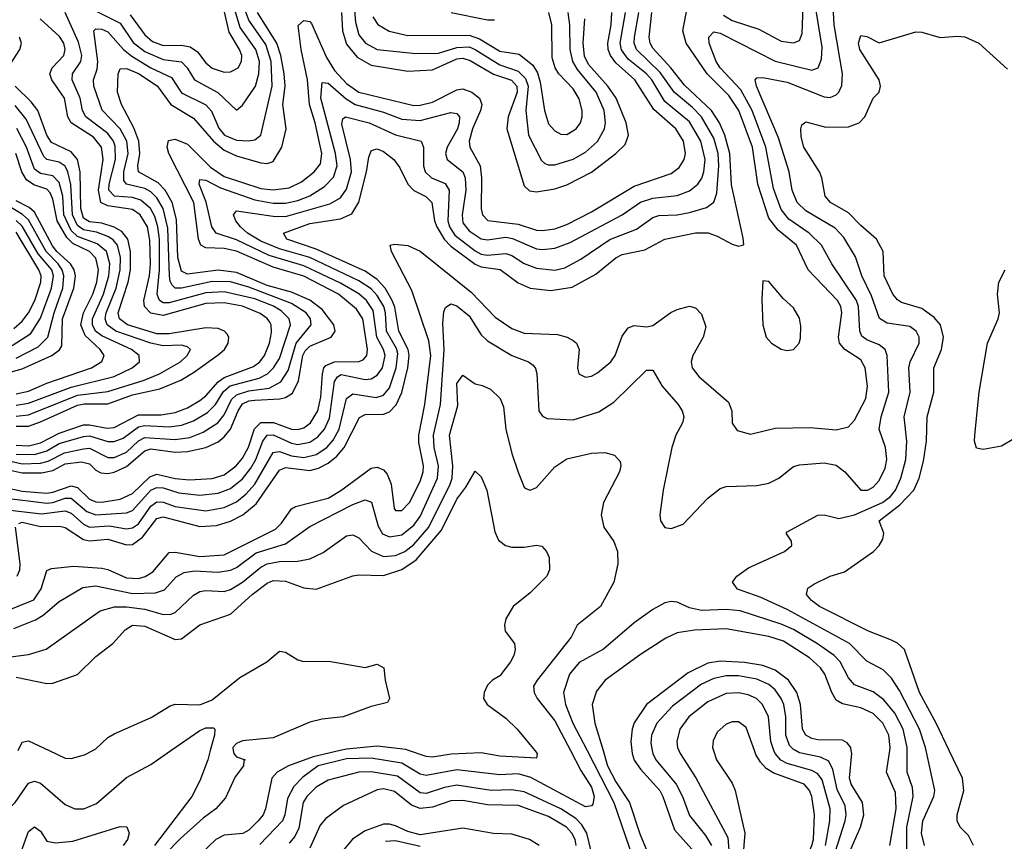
# Model space of a CAD drawing. Header units: inches. Extents: x 501365 to 657855, y 482276 to 547543.
# Tile 390 of 656: x 575982 to 579199, y 509704 to 512387. Entities that reach past the tile are written whole.
import ezdxf

# ---------------------------------------------------------------- set-up
doc = ezdxf.new("R2010")
doc.units = ezdxf.units.IN
doc.header["$MEASUREMENT"] = 0
doc.layers.add('A5570', color=7, linetype='Continuous')
doc.layers.add('A5571', color=7, linetype='Continuous')

msp = doc.modelspace()

# ---------------------------------------------------------------- linework, layer by layer
at = {"layer": 'A5570', "color": 5}
for points, elevation in [([(575710, 509610.1), (575830, 509772.7), (575850, 509787), (575870, 509793.7), (575930, 509795), (575966.4, 509830), (576010, 509893.1), (576030, 509900.1), (576050, 509893.7), (576130, 509823.5), (576162, 509810), (576191.6, 509810), (576232.9, 509827.1), (576330, 509912.5), (576410, 509954.6), (576475.3, 510000)], 2060), ([(576077.6, 510000), (576130, 509975.6), (576150, 509974.4), (576193.7, 509986.3), (576220, 510000)], 2080), ([(576679.5, 510000), (576681.1, 509990), (576690, 509979.1), (576718, 509970), (576713.5, 509966.5), (576713.1, 509950), (576685.6, 509914.4), (576654.2, 509845.8), (576623, 509810), (576580.9, 509779.1), (576507.3, 509712.7), (576408.1, 509611.9)], 2080), ([(576604.3, 510000), (576596.3, 509970), (576570, 509901.1), (576543.7, 509850), (576421.6, 509690)], 2060), ([(577029.1, 510000), (576940.9, 509979.1), (576860.1, 509950), (576823.1, 509930), (576805.5, 509910), (576785.3, 509810), (576777, 509790), (576760.5, 509770), (576730, 509740.1), (576710.9, 509729.1), (576650, 509723.5), (576622.9, 509710), (576476.7, 509570)], 2120), ([(577781.3, 510000), (577815.3, 509935.3), (577850, 509880.2), (577858.9, 509850), (577854.8, 509825.2), (577850, 509819), (577830, 509816.4), (577652.3, 509912.3), (577610, 509923.5), (577550, 509921.2), (577410, 509936.8), (577310, 509918.1), (577290, 509922.6), (577230, 509958.8), (577130, 509975), (577050, 509973.3), (576957.3, 509950), (576906.6, 509913.4), (576877.6, 509882.4), (576856.8, 509843.2), (576848.4, 509790), (576840.6, 509770), (576766.7, 509693.3)], 2140), ([(577664.8, 510000), (577673, 509990), (577670, 509975.1), (577550, 509981.9), (577490, 509992.5), (577391.4, 509988.6), (577330, 509978.5), (577310, 509980.3), (577251.9, 510000)], 2120), ([(577835.8, 510000), (577923.6, 509830), (577984.7, 509650)], 2160), ([(577887.8, 510000), (577902.7, 509950), (577930, 509897.8), (577974.3, 509830), (578007.9, 509727.9), (578037.6, 509657.6)], 2180), ([(577981.8, 510000), (577982.6, 509990), (577990, 509968.7), (578010, 509939.1), (578072.9, 509870), (578083.7, 509850), (578121.2, 509741.2), (578177.9, 509677.9)], 2220), ([(578048.6, 510000), (578050.5, 509990), (578060.5, 509970), (578126.5, 509890), (578147, 509850), (578170, 509787.5), (578222.9, 509722.9), (578242.6, 509690)], 2240), ([(578135.7, 510000), (578139.8, 509990), (578191.3, 509911.3), (578295.8, 509715.8), (578304.7, 509604.7)], 2260), ([(578249.2, 510000), (578258.6, 509970), (578310, 509893.8), (578319.3, 509870), (578351.6, 509730), (578344.6, 509650), (578347.4, 509630), (578370, 509599.3), (578430, 509546.6), (578450, 509536.6), (578470, 509539.8), (578510, 509567.9), (578526.2, 509590), (578570, 509690.2), (578575.9, 509710), (578578.9, 509790), (578569.7, 509849.7), (578562.2, 509870), (578545.2, 509890), (578445.8, 509925.8), (578421.2, 509941.2), (578401.9, 509961.9), (578387.6, 509987.6), (578383, 510000)], 2280), ([(578614.8, 509690), (578629, 509770), (578629.7, 509810), (578604, 509904), (578590, 509924.5), (578570, 509934.7), (578490, 509957.5), (578469, 509969), (578449.9, 509990), (578446.4, 510000)], 2260), ([(578623.5, 509596.5), (578679.1, 509770), (578682.8, 509790), (578679.3, 509819.3), (578653.4, 509873.4), (578638.7, 509938.7), (578625.5, 509965.5), (578598.2, 509978.2), (578530, 509992.8), (578516.2, 510000)], 2240), ([(578694.1, 509670), (578728.8, 509750), (578739.7, 509790), (578736.2, 509830), (578698.8, 509890), (578693.6, 509910), (578700.4, 509990), (578698.9, 510000)], 2220), ([(578825, 509690), (578845.5, 509810), (578843, 509863), (578814.3, 509930), (578824.8, 510000)], 2180), ([(578880.3, 509619.7), (578880.9, 509750), (578901.7, 509850), (578898.9, 509878.9), (578881.8, 509930), (578882, 510000)], 2160), ([(578938.8, 509690), (578928.6, 509730), (578933.3, 509770), (578968.4, 509850), (578972.5, 509870), (578943.3, 510000)], 2140), ([(579098.5, 509690), (579082.1, 509722.1), (579055.3, 509750), (579045.3, 509770), (579044.7, 509790), (579066.9, 509870), (579062.5, 509910), (579019.4, 510000)], 2120), ([(577850, 509667.1), (577834.6, 509730), (577818, 509758), (577798.5, 509778.5), (577750, 509810), (577630, 509864.8), (577590, 509871.7), (577522, 509870), (577410, 509886.7), (577370, 509879.7), (577310, 509859.8), (577290, 509861.9), (577216, 509916), (577130, 509930.9), (577090, 509929.9), (576990, 509903.4), (576950, 509880.3), (576919.7, 509850), (576908.2, 509830), (576893.9, 509746.1), (576881.1, 509718.9), (576862.5, 509697.5)], 2160), ([(577800.4, 509690), (577796.5, 509710), (577786.1, 509730), (577767.9, 509750), (577710, 509784.8), (577610, 509820.7), (577510, 509822.7), (577430, 509837), (577390, 509835.5), (577330, 509815.2), (577290, 509811.2), (577261.8, 509821.8), (577206.3, 509866.3), (577170, 509875.1), (577150, 509872.1), (577039.3, 509820.7), (576981.4, 509778.6), (576963.6, 509756.4), (576930, 509681.5)], 2180), ([(577678.9, 509690), (577647.8, 509710), (577590, 509727.2), (577530, 509729.5), (577430, 509746.4), (577290, 509724.9), (577250, 509735.3), (577210, 509754.5), (577190, 509759.9), (577170, 509759.2), (577110, 509738.2), (577068.8, 509711.2), (577041.6, 509678.4)], 2220), ([(575987, 509673), (576010, 509736), (576030, 509750.9), (576050, 509736.9), (576070, 509704.2), (576098.4, 509698.4), (576155.4, 509704.6), (576310, 509751.8), (576331.2, 509751.2), (576339.5, 509730), (576333.8, 509710), (576319.7, 509690)], 2040), ([(577290, 509687.2), (577210, 509705.1), (577177.3, 509702.7)], 2240)]:
    msp.add_lwpolyline(points, dxfattribs=dict(at, elevation=elevation))
at = {"layer": 'A5571', "color": 5}
for points, elevation in [([(575903.9, 510956.1), (575990, 510936.3), (576050, 510939), (576074.8, 510945.2), (576127.6, 510972.4), (576190, 510985.6), (576210, 510987.2), (576270, 510957.3), (576290, 510957.6), (576330, 510974.3), (576370, 511012), (576390, 511022.1), (576490, 511016.2), (576537.2, 511022.8), (576580.7, 511039.3), (576629.3, 511070.7), (576650, 511096.9), (576673.5, 511146.5), (576690, 511161.9), (576730, 511174.8), (576796.3, 511183.7), (576835.3, 511204.7), (576858.6, 511241.4), (576884.8, 511330), (576933.5, 511390), (576932.1, 511410), (576918.1, 511430), (576870, 511459.8), (576730, 511513.3), (576670, 511530.7), (576610, 511531.9), (576510, 511510.4), (576490, 511510.3), (576479.6, 511519.6), (576472.8, 511532.8), (576470.8, 511550.8), (576466.1, 511706.1), (576450.7, 511770), (576430, 511805.4), (576410, 511824.8), (576390, 511835), (576330, 511850), (576322.2, 511862.2), (576322.1, 511890), (576335.8, 511950), (576331.4, 511990), (576310, 512030), (576251.3, 512091.3), (576223.7, 512170), (576222.9, 512190), (576234.3, 512225.7), (576236.6, 512250), (576223.9, 512350), (576230, 512357), (576250, 512355.9), (576270, 512347.5), (576320.3, 512290), (576347.5, 512267.5), (576410, 512229.6), (576477.5, 512197.5), (576510, 512147.9), (576590, 512108.5), (576608.1, 512088.1), (576632.5, 512032.5), (576651.2, 512010), (576690, 511993.6), (576729.1, 511990.9), (576750, 511994.4), (576770, 512009.3), (576807.1, 512170), (576803.6, 512250), (576785.8, 512305.8), (576730, 512385.1), (576676.7, 512530)], 2340), ([(575961.9, 510398.1), (576033.1, 510426.9), (576057.9, 510442.1), (576110, 510486.9), (576187.4, 510532.6), (576230, 510538.1), (576350, 510513), (576425.1, 510514.9), (576455, 510525), (576492.5, 510567.5), (576518.7, 510581.3), (576553.1, 510586.9), (576630, 510582.9), (576670, 510589.5), (576690, 510598.2), (576754.3, 510645.7), (576850, 510675.2), (576930, 510732), (577070, 510803.4), (577110, 510818.3), (577130.7, 510810.7), (577152.7, 510732.7), (577167.4, 510707.4), (577190, 510697.6), (577230, 510705), (577270, 510736.3), (577290, 510764.1), (577346.4, 510890), (577350.4, 510930), (577335.4, 510990), (577333.4, 511030), (577356.4, 511130), (577368.5, 511308.5), (577364.6, 511395.4), (577367.5, 511432.5), (577373.3, 511446.7), (577390, 511459), (577410, 511452.8), (577450, 511419.4), (577490, 511357.8), (577510, 511338.6), (577590, 511290.1), (577643.7, 511270), (577659, 511259), (577667.6, 511247.6), (577671.3, 511231.3), (577678.4, 511110), (577690, 511091.7), (577704.9, 511084.9), (577790, 511079.6), (577873.6, 511106.4), (577922.6, 511137.4), (578030, 511242.3), (578050, 511242), (578081.3, 511190), (578133.4, 511130), (578146, 511110), (578151.6, 511090), (578147.2, 511070), (578126.2, 511030), (578112.7, 510990), (578084.4, 510850), (578073.6, 510770), (578076, 510750), (578090, 510728.9), (578110, 510725.3), (578150, 510739.1), (578230, 510824), (578270, 510855.6), (578290, 510862), (578390, 510866), (578430, 510873.2), (578462, 510890), (578510, 510927.5), (578530, 510933.4), (578610, 510940.1), (578650, 510931.5), (578678.4, 510910), (578730, 510850.2), (578752.1, 510850), (578770, 510860.5), (578790, 510881.9), (578810, 510922.4), (578814.9, 510950), (578810.3, 510990), (578790.4, 511050), (578796.3, 511090), (578821.5, 511170), (578815.8, 511290), (578809.9, 511309.9), (578790, 511325.4), (578750, 511340.9), (578733.8, 511353.8), (578727.2, 511370), (578722.7, 511450), (578716.3, 511470), (578635.1, 511590), (578601.8, 511650), (578561.4, 511690), (578495, 511735), (578470, 511767.4), (578444.9, 511835.1), (578419.3, 511970), (578375.5, 512090), (578338.1, 512158.1), (578270, 512229.9), (578257, 512250), (578234.8, 512310), (578233.8, 512330), (578250, 512347.6), (578270, 512342.7), (578450, 512251.1), (578570, 512222), (578590.7, 512229.3), (578601.6, 512258.4), (578603.4, 512296.6), (578566.2, 512530)], 2160), ([(578943.3, 510000), (578941.1, 510010), (578921.5, 510070), (578856.1, 510196.1), (578830, 510236.8), (578803.2, 510263.2), (578750, 510291.7), (578693.6, 510350), (578490, 510460.5), (578400.9, 510500.9), (578327.4, 510527.4), (578311.2, 510550), (578324.7, 510570), (578363.5, 510596.5), (578481.2, 510650), (578505.1, 510670), (578503.3, 510683.3), (578486, 510710), (578490, 510714), (578590, 510769.1), (578610, 510770.2), (578657.9, 510757.9), (578710, 510769.3), (578800.5, 510810), (578827.4, 510830), (578843.4, 510850), (578861.1, 510890), (578877.4, 510950), (578880.1, 511010), (578871.7, 511090), (578891.9, 511170), (578887, 511250), (578891.9, 511270), (578920.3, 511330), (578920.4, 511350), (578911.4, 511370), (578890, 511385.3), (578816.3, 511396.3), (578791.5, 511411.5), (578765.2, 511485.2), (578733.5, 511550), (578712.3, 511612.3), (578675.2, 511675.2), (578646, 511706), (578550, 511763), (578522.6, 511790), (578505.8, 511830), (578496.3, 511890), (578460.9, 512000.9), (578389, 512170), (578385.4, 512190), (578390, 512197.1), (578410, 512198.5), (578490, 512182.7), (578610, 512134.5), (578630, 512133.1), (578650, 512141.1), (578658.1, 512150), (578667.8, 512172.2), (578670.3, 512210), (578643.6, 512370), (578636.4, 512490)], 2140), ([(575872.7, 510430), (576027.7, 510492.3), (576051.9, 510528.1), (576070, 510587.7), (576085.5, 510594.5), (576157.9, 510602.1), (576250, 510595.4), (576270, 510590.9), (576330, 510564), (576370, 510561.6), (576392, 510568), (576416.5, 510583.5), (576470, 510646.6), (576490, 510648), (576570, 510634.2), (576650, 510639.7), (576817.2, 510722.8), (576837.2, 510742.8), (576870, 510789), (576882.9, 510797), (576990, 510824.1), (577031.1, 510848.9), (577130, 510922.6), (577150, 510925.8), (577170, 510916.8), (577182.5, 510902.5), (577195.7, 510870), (577205.6, 510790), (577210, 510783.5), (577230, 510784.2), (577254.9, 510810), (577290, 510878.8), (577300.2, 510910), (577301.3, 510930), (577285.7, 511005.7), (577285.7, 511030), (577305.8, 511130), (577325.1, 511290), (577318.1, 511338.1), (577262.9, 511502.9), (577196.2, 511630), (577192.7, 511650), (577205.8, 511654.2), (577250, 511649.6), (577290, 511630.8), (577457.2, 511497.2), (577534.9, 511414.9), (577590, 511377.9), (577630, 511362.7), (577738.7, 511358.7), (577770.3, 511350), (577790, 511339.3), (577801.2, 511330), (577810.2, 511310), (577804.3, 511250), (577809.1, 511230), (577830, 511219.7), (577850, 511223.2), (577870, 511233.7), (577913.7, 511270), (577927.1, 511290), (577950, 511353.8), (577970, 511381), (577990, 511387.6), (578030, 511384.1), (578050, 511387.9), (578109, 511431), (578130, 511440.9), (578170, 511451.8), (578190, 511446), (578210, 511424.9), (578223.7, 511383.7), (578215.1, 511350), (578181.3, 511290), (578176.2, 511270), (578179.5, 511250), (578201.2, 511221.2), (578297.9, 511137.9), (578308.6, 511110), (578309.3, 511069.3), (578325.6, 511045.6), (578370, 511033.8), (578450, 511053), (578564.6, 511055.4), (578650, 511047.8), (578690, 511057.1), (578710, 511078.9), (578746.4, 511150), (578751.7, 511190), (578744, 511250), (578730, 511276.4), (578677.5, 511310), (578660.8, 511330), (578657.4, 511350), (578668.6, 511430), (578664.8, 511450), (578654.1, 511470), (578558.5, 511570), (578520.1, 511650), (578459.8, 511699.8), (578430, 511739.1), (578393.6, 511850), (578375.7, 511970), (578331.5, 512090), (578299.1, 512139.1), (578228.3, 512210), (578159.9, 512310), (578148.5, 512350), (578163.4, 512430)], 2180), ([(576210, 512425), (576310, 512375.6), (576352.8, 512312.8), (576390, 512283.4), (576450, 512256.6), (576510, 512249.3), (576528.3, 512230), (576553, 512190), (576629, 512149), (576690, 512091.4), (576710, 512107.9), (576751.9, 512170), (576763.1, 512210), (576765, 512250), (576752.7, 512290), (576701.7, 512361.7), (576681.7, 512430)], 2360), ([(577074.2, 512430), (577078.4, 512378.4), (577090, 512337.5), (577111.1, 512310), (577150, 512289.5), (577275.9, 512275.9), (577350, 512277.7), (577410, 512296.2), (577450, 512297.7), (577470, 512289.6), (577550, 512239), (577610, 512218.6), (577634.4, 512194.4), (577643.3, 512170), (577635.6, 512090), (577643.8, 512010), (577686.8, 511926.8), (577697.4, 511917.4), (577710, 511912.3), (577730, 511912.8), (577790, 511930.9), (577830, 511953.8), (577870, 511988.6), (577892.6, 512030), (577895.5, 512050), (577891.4, 512090), (577865.1, 512150), (577803.8, 512223.8), (577789, 512250), (577780.2, 512290), (577779.2, 512370), (577773.3, 512410)], 2340), ([(578281.5, 512401.5), (578310, 512384.3), (578396.4, 512356.4), (578470, 512316.5), (578510, 512311.3), (578530, 512319.3), (578538.1, 512341.9), (578541.7, 512430)], 2180), ([(575910, 510924.6), (575990, 510907.4), (576052.9, 510907.1), (576090, 510914.8), (576130, 510936.2), (576183.1, 510943.1), (576210, 510936), (576230, 510915.9), (576246.7, 510906.7), (576270, 510904.6), (576290.6, 510909.4), (576330, 510928.2), (576390, 510978.4), (576410, 510985.1), (576490, 510974.9), (576530, 510976.8), (576590, 510990.1), (576630, 511007.9), (576650, 511024.2), (576670, 511050.1), (576695.6, 511110), (576710, 511132), (576730, 511141.6), (576750, 511144.6), (576831.8, 511148.2), (576850, 511153.2), (576872.7, 511167.3), (576892.9, 511207.1), (576907, 511290), (576914.5, 511305.5), (576930, 511320.8), (576999.4, 511350), (577012.2, 511370), (577008.3, 511390), (576970, 511439.9), (576930, 511471.1), (576870, 511497.3), (576790, 511518.9), (576690, 511560.9), (576630, 511568.4), (576530, 511555.6), (576510, 511565.8), (576498.3, 511610), (576494.3, 511734.3), (576479.8, 511790), (576456.4, 511830), (576434.1, 511854.1), (576369.9, 511890), (576367.8, 511910), (576374.6, 511950), (576371.3, 511990), (576354, 512034), (576313.7, 512110), (576301.2, 512150), (576303.4, 512210), (576310, 512226.7), (576330, 512227.4), (576370, 512210.7), (576430.8, 512170.8), (576475.5, 512110), (576550, 512065.5), (576614.7, 511990), (576650, 511960.8), (576690, 511942.6), (576770, 511919.6), (576790, 511917.2), (576810, 511924.1), (576837.9, 511970), (576852.6, 512030), (576841.9, 512110), (576849.3, 512170), (576845.6, 512210), (576834.9, 512270), (576822.3, 512310), (576758.2, 512410)], 2320), ([(575930, 510859.7), (575990, 510846.8), (576070, 510840.9), (576090, 510843.4), (576150, 510865), (576170, 510858.6), (576210, 510821.2), (576230, 510812.4), (576250, 510811.4), (576310, 510821.2), (576350, 510839.4), (576406.3, 510893.7), (576430, 510902.9), (576490, 510888.5), (576536.1, 510883.9), (576610, 510888.5), (576650, 510900.8), (576688.5, 510930), (576710, 510954.9), (576729.7, 510990.3), (576749, 511051), (576770, 511071.5), (576811.4, 511071.4), (576870, 511050.1), (576890, 511048), (576910, 511053.8), (576932.2, 511070), (576956.2, 511110), (576965.8, 511154.2), (576971, 511230), (576975.8, 511250), (576982.3, 511257.7), (577010, 511269.2), (577089.9, 511270.1), (577103.7, 511276.3), (577116.2, 511290), (577118.4, 511310), (577103.2, 511410), (577081.7, 511441.6), (577023.8, 511490), (576910, 511549.1), (576810, 511578.7), (576690, 511630.7), (576650, 511639.5), (576590, 511641.5), (576573.7, 511650), (576565.3, 511670), (576550.3, 511790), (576469.4, 511950), (576463.4, 511970), (576467.6, 511992.4), (576490, 511997), (576530, 511980.3), (576604.7, 511904.7), (576650, 511874.9), (576770, 511836), (576810, 511830.7), (576862.1, 511837.9), (576902.5, 511857.5), (576943.7, 511890), (576964.2, 511915.8), (576969.4, 511950), (576947.1, 512050), (576928.1, 512110), (576921.8, 512190), (576901.7, 512290), (576891.7, 512368.3), (576910, 512384.3), (576930, 512380.5), (576934.9, 512374.9), (576983.7, 512263.7), (577010, 512221.4), (577050, 512178.3), (577090, 512150), (577270, 512106.8), (577290, 512107.3), (577330, 512117.8), (577410, 512157.9), (577430, 512160.9), (577459.3, 512150), (577484.4, 512130), (577491.6, 512110), (577487, 512090), (577461.1, 512030), (577450.1, 511990), (577452.6, 511970), (577485.8, 511910), (577490.1, 511870.1), (577489, 511769), (577493.6, 511750), (577511.3, 511731.3), (577610, 511719.2), (577670, 511699.9), (577690, 511697.9), (577730, 511703.7), (577770, 511718.3), (577850, 511759.1), (577990, 511843.6), (578110, 511884.2), (578136.1, 511903.9), (578153, 511930), (578157.8, 511950), (578150.9, 511990), (578125.4, 512030), (578053.9, 512093.9), (577991.4, 512190), (577930, 512246.3), (577911.8, 512270), (577904.4, 512290), (577903.2, 512310), (577914.3, 512370), (577916.4, 512410)], 2280), ([(575930, 510825.6), (576070, 510807.6), (576090, 510810), (576130, 510824.2), (576150, 510824), (576201, 510781), (576230, 510770), (576330, 510775.9), (576350, 510783.7), (576409.7, 510850.3), (576430, 510859.4), (576450, 510857.8), (576501.3, 510841.3), (576570, 510834.3), (576630, 510840.3), (576670, 510855.5), (576710, 510887.8), (576737.3, 510922.7), (576753.4, 510950), (576775.7, 511010), (576790, 511029.7), (576810, 511031.5), (576870, 511003.9), (576890, 511000), (576930, 511007.5), (576955.5, 511024.5), (576977.6, 511050), (576994, 511086), (577010, 511204.9), (577019.7, 511220.3), (577032.1, 511227.9), (577110, 511211.5), (577130, 511213.8), (577150, 511225.6), (577166.9, 511250), (577176.3, 511290), (577170.4, 511310), (577148.4, 511350), (577136.7, 511436.7), (577114.4, 511470), (577090, 511491.8), (577030, 511526.7), (576910, 511583.2), (576797.1, 511617.1), (576690, 511667.4), (576623.4, 511690), (576609.3, 511710), (576590.4, 511790.4), (576568.5, 511850), (576570, 511864.9), (576590, 511862.7), (576637.4, 511837.4), (576750, 511798.3), (576810, 511787.2), (576850, 511788), (576890, 511796.3), (576930, 511812.1), (576977.4, 511842.6), (577007.3, 511872.7), (577018.9, 511910), (577013.7, 511950), (576965.9, 512130), (576970, 512181.2), (576990, 512179.3), (577048, 512128), (577077.9, 512110), (577170, 512084.3), (577230, 512061.7), (577290, 512057.5), (577390, 512083.9), (577410, 512080.5), (577418.3, 512070), (577418.1, 512050), (577411.7, 512030), (577378, 511970), (577373.4, 511950), (577378.4, 511930), (577429.7, 511890), (577437.4, 511870), (577439.9, 511830), (577427.1, 511750), (577430, 511723.2), (577450, 511697.1), (577490, 511671.6), (577510, 511667.6), (577570, 511676.6), (577592.3, 511672.3), (577670, 511638.5), (577690, 511636.1), (577730, 511640.8), (577780.5, 511659.5), (577950.6, 511749.4), (578010, 511791.3), (578050, 511803.6), (578130, 511813.1), (578170, 511827.7), (578197.5, 511850), (578210.4, 511869.6), (578216.7, 511890), (578221, 511930), (578207.9, 511990), (578170, 512053.5), (578090, 512120.1), (578046.7, 512190), (578029.3, 512210), (577970, 512258.4), (577948.5, 512288.5), (577944.2, 512310), (577960.7, 512410)], 2260), ([(575950, 510785.3), (576052.9, 510772.9), (576130, 510782.5), (576150, 510775.3), (576190, 510739.4), (576210, 510730), (576273.9, 510733.9), (576330, 510723.8), (576350, 510727.4), (576370, 510740.5), (576410, 510797.9), (576430, 510812.5), (576450, 510811.7), (576490, 510796.7), (576590, 510782.8), (576650, 510794.3), (576690, 510812.5), (576722.1, 510837.9), (576749.7, 510870.3), (576810, 510973.5), (576830, 510976.7), (576870, 510962.8), (576910, 510957.6), (576950, 510967.4), (576985.1, 510990), (577005.8, 511014.2), (577025.6, 511050), (577050, 511150.1), (577070, 511164.5), (577146.5, 511153.5), (577170, 511161.1), (577190, 511184.6), (577212.1, 511250), (577217.2, 511297.2), (577213.1, 511313.1), (577180.1, 511370), (577176.5, 511430), (577171.1, 511450), (577150, 511485.8), (577130, 511507.5), (577090, 511534.5), (576930, 511609.8), (576830, 511638), (576770, 511663.7), (576726.4, 511690), (576703.1, 511710), (576687.5, 511730), (576680.2, 511750), (576690, 511762.2), (576810, 511744.7), (576850, 511744.5), (576994.6, 511785.4), (577030, 511804.7), (577050, 511833.6), (577065.6, 511890), (577062, 511930), (577033.9, 512046.1), (577037.2, 512062.8), (577046.6, 512070), (577123.7, 512050), (577210, 512010.7), (577293.8, 511990), (577301.6, 511970), (577301.3, 511910), (577306.1, 511890), (577326.7, 511870), (577372.2, 511852.2), (577385.3, 511830), (577380.5, 511730), (577385.8, 511710), (577403.2, 511683.2), (577470, 511632), (577490, 511621.5), (577510, 511617.8), (577570, 511623.6), (577590, 511616.6), (577630, 511590.1), (577670, 511575.2), (577730, 511569.1), (577763.1, 511576.9), (577815, 511605), (577910, 511669.1), (577997.3, 511702.7), (578050, 511740.5), (578070, 511747.6), (578130, 511749.7), (578170, 511756.8), (578226.1, 511773.9), (578249.6, 511790.4), (578259.4, 511820.6), (578266.2, 511910), (578263.6, 511950), (578250, 511999.9), (578209.9, 512070), (578180.3, 512100.3), (578119.7, 512150), (578074.1, 512214.1), (577997.4, 512290), (577990, 512310), (577990.9, 512330), (578005.3, 512410)], 2240), ([(575970, 510967.7), (576030, 510967.3), (576070, 510978.6), (576110, 511003.3), (576190, 511026), (576210, 511027.5), (576270, 511009.6), (576290, 511008.8), (576319.9, 511020.1), (576370, 511057.7), (576390, 511061.1), (576470, 511057.1), (576510, 511062.4), (576550, 511077.2), (576595.5, 511104.5), (576621.1, 511130), (576647.8, 511172.2), (576669.4, 511190.6), (576763.6, 511216.4), (576791.7, 511230), (576810.6, 511249.4), (576830, 511279.9), (576866.9, 511390), (576862.1, 511410), (576835.5, 511435.5), (576811.2, 511451.2), (576750, 511475.5), (576650, 511498.2), (576590, 511495), (576470, 511462.2), (576450, 511462.5), (576437.9, 511470), (576431, 511491), (576438.8, 511570), (576438.2, 511670), (576433.4, 511710), (576423.6, 511743.6), (576409.5, 511770), (576377.7, 511797.7), (576350, 511806.6), (576291, 511811), (576272.4, 511830), (576273.4, 511850), (576294.3, 511930), (576293.7, 511973.7), (576288, 511990), (576270, 512015.4), (576197.7, 512070), (576187, 512090), (576179, 512130), (576153.3, 512190), (576154.5, 512210), (576181.3, 512250), (576184.2, 512270), (576173.9, 512313.9), (576130.4, 512410)], 2360), ([(575978.5, 510741.5), (575990, 510745.4), (576050, 510732.2), (576113.1, 510733.1), (576130, 510728.8), (576190, 510689.4), (576210, 510684.5), (576270, 510690.9), (576330, 510671.4), (576350, 510673.1), (576383.2, 510696.8), (576430, 510758.1), (576450, 510763.5), (576570, 510731.9), (576624.5, 510735.5), (576670, 510748.8), (576710.7, 510770), (576754.3, 510805.7), (576830, 510916.1), (576850, 510924), (576930, 510914.8), (576958, 510922), (576990, 510939.1), (577018.2, 510961.8), (577041.3, 510990), (577092.3, 511087.7), (577110, 511097.3), (577170, 511098.1), (577190, 511106.7), (577211.3, 511128.7), (577230.3, 511169.7), (577249.7, 511250.3), (577254.4, 511290), (577251.2, 511310), (577220.8, 511370), (577207.5, 511447.5), (577199, 511470), (577175.3, 511510), (577150, 511538.8), (577110, 511565.5), (576950, 511637.6), (576854, 511670), (576843.1, 511690), (576930, 511721.2), (577030, 511736.1), (577066.7, 511753.3), (577089.3, 511790.7), (577114.8, 511890), (577122.1, 511937.9), (577130, 511958.5), (577137.7, 511962.3), (577150, 511964.8), (577170, 511956.4), (577203.9, 511930), (577223.4, 511903.4), (577250, 511849.2), (577270, 511828.7), (577309, 511809), (577328.6, 511790), (577337.3, 511730), (577344.5, 511710), (577368.3, 511670), (577390, 511646.7), (577470, 511588.4), (577490, 511580), (577551.5, 511571.5), (577610, 511527), (577650, 511510.1), (577717.5, 511502.5), (577786.4, 511513.6), (577864.2, 511555.8), (577930, 511609.6), (577950, 511620.1), (578024.6, 511635.4), (578090, 511669.6), (578190, 511690.8), (578230.8, 511690.8), (578260.4, 511680.4), (578310, 511653.7), (578330, 511646.7), (578344, 511650), (578347.5, 511652.5), (578346.2, 511673.8), (578307.5, 511847.5), (578302.1, 511950), (578286, 512010), (578268.3, 512050), (578242.6, 512090), (578153.5, 512173.5), (578109, 512230), (578050, 512293.4), (578041.3, 512310), (578038.5, 512330), (578047.5, 512410)], 2220), ([(576342.3, 512402.3), (576390, 512337.2), (576415.8, 512315.8), (576450, 512302.5), (576510, 512303.1), (576538.1, 512298.1), (576562.3, 512282.3), (576590, 512246.3), (576610, 512228.9), (576650, 512215.7), (576670, 512216.4), (576695.8, 512230), (576706.6, 512250), (576707.5, 512270), (576700.1, 512290), (576666.2, 512346.2), (576650, 512416.7)], 2380), ([(577033.5, 512410), (577036.3, 512350), (577050, 512306.9), (577084.4, 512264.4), (577130, 512238.8), (577250, 512218.9), (577330, 512223.6), (577410, 512259.3), (577430, 512261.2), (577453.5, 512253.5), (577530, 512208.5), (577589.1, 512189.1), (577605.8, 512170), (577607.7, 512150), (577577.3, 512070), (577573, 512030), (577630, 511844.7), (577647.4, 511827.4), (577670, 511824.8), (577730, 511834.8), (577770, 511847), (577850, 511889.3), (577929.9, 511950), (577960.3, 511979.7), (577971.2, 512010), (577963, 512050), (577930.5, 512130), (577903, 512170), (577840.8, 512240.8), (577827.2, 512267.2), (577823.1, 512310), (577828.5, 512390)], 2320), ([(577135.7, 512395.7), (577151.6, 512371.6), (577188.9, 512348.9), (577250, 512335.7), (577450, 512336.2), (577484.2, 512324.2), (577550, 512284.2), (577614.1, 512274.1), (577658.5, 512238.5), (577673.1, 512213.1), (577682.5, 512182.5), (577696, 512090), (577710, 512046.4), (577730, 512024), (577750, 512013), (577770, 512012.1), (577799.9, 512030), (577813.6, 512050), (577819.1, 512070), (577819.4, 512090), (577810, 512128.2), (577790, 512160.8), (577743.2, 512210), (577731, 512230), (577721.9, 512261.9), (577720.8, 512370), (577710.3, 512410)], 2360), ([(577391, 512410), (577510, 512386.1), (577533.2, 512386.8)], 2380), ([(575970, 510997.7), (576010, 510995.4), (576050, 511005), (576110, 511036.8), (576190, 511063.9), (576210, 511064.1), (576266.9, 511053.1), (576290, 511054.8), (576370, 511096.6), (576443.8, 511096.2), (576490, 511103.7), (576530, 511119.1), (576570, 511142.9), (576590, 511158.6), (576630, 511203.8), (576650, 511218.3), (576745.4, 511254.6), (576765.8, 511270), (576781.3, 511290), (576798.1, 511330), (576804.8, 511364.8), (576803.3, 511390), (576798.5, 511398.5), (576790.5, 511410.5), (576767.5, 511427.5), (576710, 511451.8), (576650, 511462.6), (576590, 511460.4), (576450, 511420.8), (576410, 511428.4), (576389.7, 511449.7), (576387.4, 511470), (576406, 511550), (576409.2, 511590), (576407.2, 511667.2), (576398.7, 511710), (576375.5, 511750), (576350, 511767.5), (576270, 511778.5), (576246.4, 511790), (576238.7, 511830), (576254.8, 511930), (576249, 511970), (576222.7, 512002.7), (576149.9, 512050), (576139, 512070), (576127.4, 512130), (576086.9, 512190), (576079.8, 512210), (576087.2, 512230), (576126.1, 512270), (576130.5, 512290), (576125.4, 512310), (576111.9, 512331.9), (576048.8, 512390)], 2380), ([(579019.4, 510000), (578976.3, 510090), (578922.4, 510190), (578872.9, 510330), (578850.2, 510350.2), (578830, 510360.9), (578755.5, 510390), (578595.3, 510470), (578568.8, 510490), (578552.8, 510510), (578556.9, 510530), (578576.6, 510543.4), (578629.6, 510570), (578676.7, 510583.3), (578771.3, 510650), (578790.6, 510670), (578802, 510690), (578805.1, 510710), (578789.8, 510750), (578857.8, 510802.2), (578903.7, 510850), (578921, 510890), (578934.9, 510945.1), (578944.3, 511010), (578946.5, 511090), (578968.8, 511170), (578969, 511250), (578993.5, 511310), (579000.5, 511350), (578990.3, 511390), (578970, 511414.2), (578930, 511443.6), (578863.5, 511463.5), (578850, 511471.9), (578835.3, 511490), (578806, 511550), (578803.6, 511630), (578781.5, 511670), (578730, 511714.2), (578690, 511756.6), (578631.4, 511790), (578614, 511810), (578603, 511870), (578595, 511890), (578544.3, 511970), (578535.2, 512004.8), (578534, 512030), (578536.9, 512043.1), (578550, 512053.1), (578615.8, 512035.8), (578690, 512036.8), (578724.4, 512050), (578743.7, 512070), (578770, 512130.4), (578789.8, 512150.2), (578794.6, 512170), (578789.8, 512190), (578727.3, 512290), (578722.9, 512310), (578730, 512335.2), (578750, 512331.5), (578790, 512311.3), (578910, 512347.2), (578930, 512346.2), (578990, 512328.4), (579046.6, 512333.4), (579070, 512330.9), (579115.9, 512310), (579210, 512225.1)], 2120), ([(575950, 512240.9), (575981.9, 512290), (575987.3, 512310), (575981.1, 512330)], 2420), ([(575970, 511059.6), (576010, 511059.9), (576050, 511073.2), (576170, 511127.5), (576192.1, 511132.1), (576270, 511132.7), (576350, 511161.2), (576439, 511181), (576508.3, 511210), (576550, 511234.9), (576630, 511292.6), (576650.3, 511310), (576663, 511330), (576664.9, 511350), (576659.4, 511359.4), (576651.2, 511370), (576630, 511377.9), (576590, 511380.3), (576470, 511361.3), (576430, 511360.4), (576334.1, 511390), (576307.3, 511410), (576303.6, 511430), (576335.7, 511530), (576343.3, 511570), (576344.1, 511630), (576334.7, 511670), (576315.4, 511695.4), (576290, 511709.6), (576250, 511721.8), (576210, 511726.3), (576190, 511738.3), (576180.9, 511770), (576178.6, 511890), (576170.4, 511930.4), (576150, 511955.7), (576085.3, 511985.3), (576070.2, 512010), (576040.4, 512090), (576018.6, 512118.6), (575966.9, 512170)], 2420), ([(575970, 511092.3), (576010, 511096), (576170, 511160.1), (576270, 511173.1), (576387.8, 511210), (576438.6, 511230), (576507.3, 511270), (576529.1, 511290), (576539.4, 511310), (576530, 511318.6), (576510, 511324.3), (576450, 511322), (576410, 511330.1), (576296, 511370), (576267.4, 511390), (576261.1, 511410), (576264.5, 511430), (576296.7, 511510), (576309.8, 511570), (576310.6, 511610.6), (576300.7, 511650), (576287.5, 511667.5), (576270, 511678.8), (576232.7, 511692.7), (576190, 511700.7), (576170, 511714.4), (576153.6, 511750), (576148.8, 511848.8), (576139, 511890), (576130, 511908.2), (576110, 511921.6), (576070.4, 511930.4), (576060.5, 511940.5), (576002.5, 512062.5), (575967, 512107)], 2440), ([(575970, 511127.5), (576010, 511134.8), (576150, 511187.1), (576290, 511221.8), (576349.3, 511250), (576373.1, 511270), (576371.7, 511290), (576346.4, 511310), (576250, 511354.1), (576229.2, 511370), (576218.9, 511390), (576219.4, 511410), (576255.4, 511490), (576272.7, 511550), (576276.3, 511590), (576265.1, 511630), (576234.9, 511654.9), (576170, 511678.7), (576150, 511698.2), (576125.9, 511750), (576122.4, 511810), (576110, 511855.4), (576090, 511876.4), (576050, 511884.7), (576030, 511898.5), (576003.3, 511970), (575971.9, 512031.9)], 2460), ([(575970, 511165), (576010, 511174.2), (576070, 511199.8), (576216.5, 511250), (576249.5, 511270.5), (576257.1, 511290), (576244.1, 511310), (576196, 511356), (576181, 511390), (576189.8, 511430), (576220.2, 511490), (576233.9, 511530), (576239.5, 511570), (576230, 511608.4), (576209.3, 511629.3), (576155.7, 511655.7), (576135.4, 511675.4), (576103.9, 511730), (576090, 511800.6), (576081.1, 511821.1), (576070, 511833.9), (576027.4, 511847.4), (576003.9, 511863.9), (575988.1, 511890), (575968.6, 511950)], 2480), ([(575835.4, 511204.6), (575990, 511246.6), (576086.5, 511290), (576111.7, 511308.3), (576118.8, 511321.2), (576121.7, 511410), (576157.9, 511510), (576163.6, 511550), (576159.5, 511570), (576147.4, 511590), (576102.6, 511630), (576088.4, 511648.4), (576030, 511757.8), (576013, 511773), (575970, 511795.8)], 2520), ([(575970, 511281.8), (576041.9, 511318.1), (576073.1, 511350), (576094.4, 511430), (576122.4, 511510), (576126.1, 511550), (576120.7, 511570), (576107.3, 511590), (576068.2, 511630), (576010, 511733.6), (575991.1, 511751.1), (575941.1, 511781.1)], 2540), ([(575956.8, 511323.2), (576017.7, 511362.3), (576050, 511411.7), (576085.7, 511510), (576091.5, 511550), (576086.2, 511570), (576042.2, 511622.2), (575990, 511712.4), (575970.5, 511730.5)], 2560), ([(575962.1, 511377.9), (575990, 511402.4), (576010.7, 511429.3), (576031.5, 511470), (576050.2, 511530), (576051.5, 511550), (576044.3, 511570), (575970, 511692.6)], 2580), ([(579230, 511017.8), (579190, 510993.6), (579130, 510983.1), (579107.9, 510987.9), (579102, 511010), (579102.5, 511030), (579116.5, 511170), (579144.4, 511330), (579178.9, 511410), (579182.9, 511430), (579176.9, 511490), (579180.7, 511530), (579202, 511570)], 2080), ([(575850, 510293.1), (576010, 510313.9), (576068.5, 510331.5), (576244.1, 510455.9), (576291.1, 510468.9), (576330.2, 510469.8), (576390, 510462.3), (576450, 510444.1), (576475.1, 510444.9), (576490, 510450.6), (576550, 510508), (576570, 510519), (576590, 510522.9), (576650, 510519.7), (576670, 510525.9), (576710, 510550.1), (576770, 510599.2), (576790, 510609.8), (576830, 510617.7), (576890, 510618.4), (576930, 510626), (576973.1, 510646.9), (577050, 510701.7), (577070, 510704.1), (577090, 510695.1), (577131, 510651), (577170, 510633.3), (577210, 510636.6), (577239.7, 510650), (577270, 510672.6), (577319, 510730), (577387.9, 510870), (577394.3, 510890), (577397, 510930), (577386.5, 511030), (577412.9, 511127.1), (577410, 511198.7), (577430, 511225.7), (577470, 511197.3), (577492.6, 511192.6), (577519.8, 511179.8), (577551.7, 511150), (577562.2, 511122.2), (577570.1, 511050), (577590.1, 510970), (577610, 510908.7), (577630, 510860.5), (577635.8, 510855.8), (577650, 510850.3), (577670, 510859.1), (577730, 510926.9), (577770, 510952.7), (577850, 510971.1), (577893.5, 510973.5), (577925.1, 510965.1), (577944.1, 510944.1), (577946.4, 510930), (577942, 510910), (577889, 510810), (577881.5, 510770), (577890.3, 510730), (577923, 510683), (577935.2, 510650), (577936.1, 510610), (577923.2, 510550), (577879.4, 510470), (577803.6, 510410), (577784, 510370), (577672.1, 510230), (577660.5, 510210), (577662.3, 510190), (577672.8, 510170), (577730, 510097.3), (577781.3, 510000)], 2140), ([(575970, 510239.3), (576070, 510218.5), (576090, 510220.4), (576170, 510248.8), (576230, 510307.1), (576285.5, 510350), (576325.7, 510394.3), (576350, 510409.6), (576390, 510405.9), (576490, 510362.4), (576510, 510364.7), (576570, 510410.7), (576670, 510445.5), (576740.8, 510510), (576790, 510547), (576810, 510555.1), (576850, 510553.7), (576910, 510531), (576950, 510527.2), (577070, 510570.1), (577090, 510573.6), (577170, 510571.5), (577230, 510591.3), (577277.5, 510622.5), (577360, 510720), (577410, 510821), (577439.9, 510860.1), (577470, 510912.4), (577490, 510893.4), (577507.6, 510850), (577534.7, 510714.7), (577546.6, 510686.6), (577568.7, 510670), (577590, 510664.1), (577630, 510663.7), (577670, 510671.3), (577687.8, 510667.8), (577703.1, 510650), (577711.2, 510630), (577713.2, 510590), (577704.4, 510570), (577650, 510515.3), (577594.2, 510470), (577570.2, 510430), (577566, 510410), (577568.1, 510390), (577598.2, 510350), (577600.6, 510330), (577595.8, 510310), (577585.9, 510290), (577550, 510244.2), (577526.5, 510230), (577510, 510213.5), (577499.6, 510190), (577497, 510170), (577509, 510150), (577570, 510105.5), (577607.5, 510070), (577664.8, 510000)], 2120), ([(575973.6, 510570), (575982.1, 510590), (575983.4, 510610), (575968.1, 510730)], 2220), ([(578882, 510000), (578882, 510010), (578868.9, 510070), (578841.6, 510121.6), (578805.9, 510165.9), (578770, 510191.5), (578710, 510214.8), (578690, 510238), (578662.3, 510290), (578643.4, 510310), (578588.6, 510348.6), (578510, 510395.3), (578470, 510412.6), (578336.1, 510456.1), (578290, 510460.6), (578210, 510457.4), (578170, 510466.2), (578130, 510484.2), (578110, 510486.6), (578090, 510482.9), (578050, 510460.7), (577990, 510417.1), (577889.3, 510330.7), (577810, 510287.9), (577778.1, 510250), (577758.8, 510190), (577764.6, 510150), (577789.2, 510090), (577835.8, 510000)], 2160), ([(578824.8, 510000), (578826.3, 510010), (578821.5, 510050), (578802.3, 510090), (578770, 510120.6), (578730, 510140.1), (578670, 510152.2), (578650, 510164.9), (578635.5, 510190), (578612.4, 510250), (578598.8, 510270), (578562.7, 510302.7), (578477.8, 510357.8), (578430, 510372), (578290, 510397.6), (578186.8, 510393.2), (578130, 510384.1), (578093.2, 510366.8), (578010, 510314.1), (577895, 510230), (577865.9, 510194.1), (577852.7, 510150), (577861, 510090), (577887.8, 510000)], 2180), ([(576220, 510000), (576230, 510005.2), (576270, 510042.3), (576290, 510054.8), (576411.5, 510108.5), (576473.6, 510146.4), (576490, 510151.4), (576570, 510149.7), (576610, 510166.2), (576701.4, 510238.6), (576789.6, 510290), (576830, 510324.9), (576850, 510321.8), (576890, 510296.3), (576910, 510290.9), (576991.5, 510291.5), (577110, 510271.5), (577150, 510281.7), (577171, 510270), (577175.3, 510230), (577190.2, 510170), (577183.4, 510156.6), (577130, 510143.7), (577039.1, 510110), (576970, 510102.1), (576930, 510092.3), (576810, 510041.1), (576710, 510031.4), (576690, 510023.4), (576677.9, 510010), (576679.5, 510000)], 2080), ([(578698.9, 510000), (578697.3, 510010), (578685.6, 510025.6), (578670, 510034.1), (578590, 510035.3), (578570, 510038.9), (578550, 510050), (578539.6, 510070), (578532.7, 510150), (578521, 510190), (578493.8, 510230), (578450, 510262.9), (578410, 510277.9), (578350, 510287.8), (578270, 510292), (578230, 510284.9), (578166.5, 510253.5), (578029.8, 510150.2), (577989.1, 510090.9), (577982.6, 510070), (577979.1, 510030), (577981.8, 510000)], 2220), ([(578516.2, 510000), (578510, 510003.3), (578497, 510017), (578485.3, 510050), (578484.9, 510110), (578478.3, 510150), (578470, 510170.4), (578450, 510198.5), (578430, 510215.3), (578390, 510233.2), (578330, 510244.6), (578290, 510244.6), (578250, 510235.5), (578210, 510216.4), (578115, 510145), (578064.1, 510090), (578046.4, 510050), (578043.9, 510023.9), (578048.6, 510000)], 2240), ([(578446.4, 510000), (578435.7, 510030), (578428.2, 510110), (578409.4, 510150), (578389.7, 510169.7), (578362, 510182), (578330, 510188.2), (578290, 510186), (578230, 510159.5), (578167.7, 510110), (578138.7, 510070), (578129.1, 510030), (578131.6, 510010), (578135.7, 510000)], 2260), ([(578383, 510000), (578355.2, 510075.2), (578330, 510094), (578310, 510094), (578290, 510086.3), (578260.4, 510059.6), (578247.7, 510032.3), (578246, 510010), (578249.2, 510000)], 2280), ([(576475.3, 510000), (576570, 510065.9), (576590, 510074.6), (576614.7, 510074.7), (576619.5, 510070), (576617.6, 510050), (576604.3, 510000)], 2060), ([(575976, 510000), (575990, 510027.9), (576010, 510031.5), (576077.6, 510000)], 2080), ([(577251.9, 510000), (577243, 510003), (577150, 510014.2), (577050, 510004.9), (577029.1, 510000)], 2120)]:
    msp.add_lwpolyline(points, dxfattribs=dict(at, elevation=elevation))
at = {"layer": 'A5571', "color": 5, "elevation": 2220}
msp.add_lwpolyline([(578410, 511534), (578406.6, 511473.4), (578409.5, 511390), (578421.4, 511350), (578438, 511330), (578470, 511311), (578490, 511306.8), (578510, 511309.4), (578528.9, 511330), (578533.1, 511346.8), (578534.4, 511385.6), (578530, 511412.2), (578510, 511445.5), (578476.4, 511476.4), (578430, 511531.5)], close=True, dxfattribs=at)

doc.saveas('drawing.dxf')
